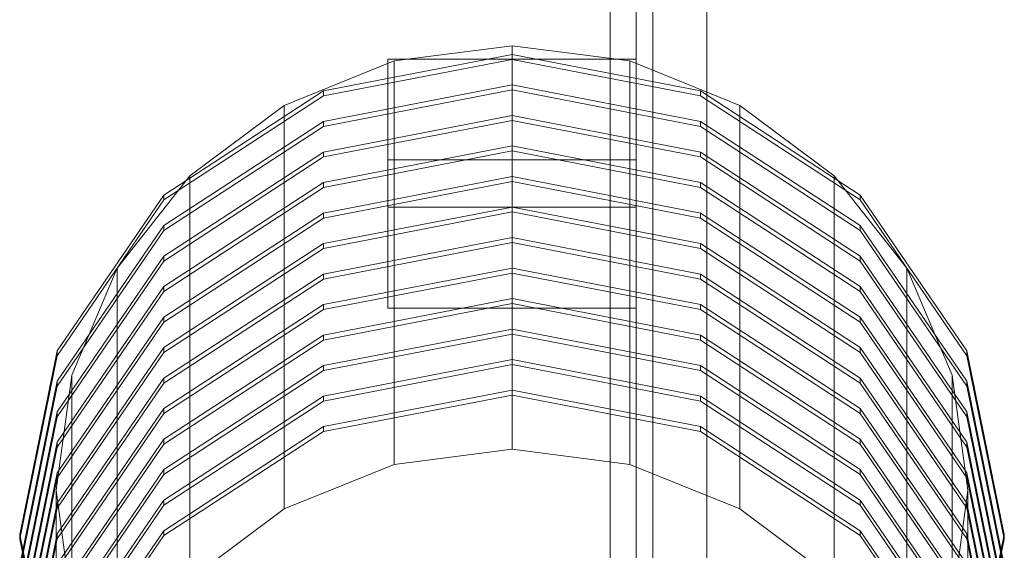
# Model space of a CAD drawing. Header units: millimetres. Extents: x -2233 to 61924, y -68080 to 6847.
# Tile 380 of 656: x 1502 to 1858, y -32262 to -32070. Entities that reach past the tile are written whole.
import ezdxf

# ---------------------------------------------------------------- set-up
doc = ezdxf.new("R2010")
doc.units = ezdxf.units.MM
doc.layers.add('frontal_C03', color=7, linetype='Continuous', lineweight=0)
doc.layers.add('frontal_tolva', color=7, linetype='Continuous', lineweight=0)

msp = doc.modelspace()

# ---------------------------------------------------------------- linework, layer by layer
at = {"layer": 'frontal_C03'}
for p, q in [((1680, -32079.193), (1637.295, -32084.671)), ((1722.705, -32084.671), (1680, -32079.193)), ((1680, -32225.167), (1680, -32079.193)), ((1680, -32082.312), (1611.806, -32095.53)), ((1748.194, -32095.53), (1680, -32082.312)), ((1680, -32084.109), (1680, -32082.312)), ((1637.295, -32084.671), (1597.5, -32100.734)), ((1611.806, -32097.327), (1680, -32084.109)), ((1635, -32120.481), (1635, -32083.987)), ((1635, -32083.987), (1725, -32083.987)), ((1635, -32137.583), (1635, -32083.987)), ((1637.295, -32230.646), (1637.295, -32084.671)), ((1680, -32084.109), (1748.194, -32097.327)), ((1762.5, -32100.734), (1722.705, -32084.671)), ((1722.705, -32230.646), (1722.705, -32084.671)), ((1725, -32083.987), (1725, -32120.481)), ((1725, -32083.987), (1725, -32137.583)), ((1680, -32093.354), (1611.806, -32106.572)), ((1748.194, -32106.572), (1680, -32093.354)), ((1680, -32095.151), (1680, -32093.354)), ((1611.806, -32095.53), (1553.994, -32133.173)), ((1553.994, -32134.969), (1611.806, -32097.327)), ((1611.806, -32108.369), (1680, -32095.151)), ((1611.806, -32097.327), (1611.806, -32095.53)), ((1680, -32095.151), (1748.194, -32108.369)), ((1806.006, -32133.173), (1748.194, -32095.53)), ((1748.194, -32097.327), (1748.194, -32095.53)), ((1748.194, -32097.327), (1806.006, -32134.969)), ((1597.5, -32100.734), (1563.327, -32126.286)), ((1597.5, -32246.708), (1597.5, -32100.734)), ((1796.673, -32126.286), (1762.5, -32100.734)), ((1762.5, -32246.708), (1762.5, -32100.734)), ((1680, -32104.396), (1611.806, -32117.614)), ((1748.194, -32117.614), (1680, -32104.396)), ((1680, -32106.192), (1680, -32104.396)), ((1611.806, -32106.572), (1553.994, -32144.214)), ((1611.806, -32119.41), (1680, -32106.192)), ((1611.806, -32108.369), (1611.806, -32106.572)), ((1680, -32106.192), (1748.194, -32119.41)), ((1806.006, -32144.214), (1748.194, -32106.572)), ((1748.194, -32108.369), (1748.194, -32106.572)), ((1553.994, -32146.011), (1611.806, -32108.369)), ((1748.194, -32108.369), (1806.006, -32146.011)), ((1611.806, -32117.614), (1553.994, -32155.256)), ((1680, -32115.437), (1611.806, -32128.655)), ((1611.806, -32130.452), (1680, -32117.234)), ((1611.806, -32119.41), (1611.806, -32117.614)), ((1748.194, -32128.655), (1680, -32115.437)), ((1680, -32117.234), (1680, -32115.437)), ((1680, -32117.234), (1748.194, -32130.452)), ((1806.006, -32155.256), (1748.194, -32117.614)), ((1748.194, -32119.41), (1748.194, -32117.614)), ((1553.994, -32157.053), (1611.806, -32119.41)), ((1725, -32120.481), (1635, -32120.481)), ((1635, -32120.481), (1635, -32174.076)), ((1725, -32174.076), (1725, -32120.481)), ((1748.194, -32119.41), (1806.006, -32157.053)), ((1563.327, -32126.286), (1537.106, -32159.585)), ((1611.806, -32128.655), (1553.994, -32166.298)), ((1563.327, -32272.26), (1563.327, -32126.286)), ((1680, -32126.479), (1611.806, -32139.697)), ((1611.806, -32141.494), (1680, -32128.276)), ((1611.806, -32130.452), (1611.806, -32128.655)), ((1748.194, -32139.697), (1680, -32126.479)), ((1680, -32128.276), (1680, -32126.479)), ((1680, -32128.276), (1748.194, -32141.494)), ((1806.006, -32166.298), (1748.194, -32128.655)), ((1748.194, -32130.452), (1748.194, -32128.655)), ((1822.894, -32159.585), (1796.673, -32126.286)), ((1796.673, -32272.26), (1796.673, -32126.286)), ((1553.994, -32168.094), (1611.806, -32130.452)), ((1748.194, -32130.452), (1806.006, -32168.094)), ((1553.994, -32133.173), (1515.365, -32189.508)), ((1515.365, -32191.305), (1553.994, -32134.969)), ((1553.994, -32134.969), (1553.994, -32133.173)), ((1844.635, -32189.508), (1806.006, -32133.173)), ((1806.006, -32134.969), (1806.006, -32133.173)), ((1806.006, -32134.969), (1844.635, -32191.305)), ((1611.806, -32139.697), (1553.994, -32177.339)), ((1680, -32137.521), (1611.806, -32150.739)), ((1611.806, -32152.535), (1680, -32139.317)), ((1611.806, -32141.494), (1611.806, -32139.697)), ((1725, -32137.583), (1635, -32137.583)), ((1635, -32137.583), (1635, -32174.076)), ((1748.194, -32150.739), (1680, -32137.521)), ((1680, -32139.317), (1680, -32137.521)), ((1680, -32139.317), (1748.194, -32152.535)), ((1725, -32174.076), (1725, -32137.583)), ((1806.006, -32177.339), (1748.194, -32139.697)), ((1748.194, -32141.494), (1748.194, -32139.697)), ((1553.994, -32179.136), (1611.806, -32141.494)), ((1748.194, -32141.494), (1806.006, -32179.136)), ((1553.994, -32144.214), (1515.365, -32200.55)), ((1515.365, -32202.346), (1553.994, -32146.011)), ((1553.994, -32146.011), (1553.994, -32144.214)), ((1844.635, -32200.55), (1806.006, -32144.214)), ((1806.006, -32146.011), (1806.006, -32144.214)), ((1806.006, -32146.011), (1844.635, -32202.346)), ((1611.806, -32150.739), (1553.994, -32188.381)), ((1680, -32148.562), (1611.806, -32161.78)), ((1611.806, -32163.577), (1680, -32150.359)), ((1611.806, -32152.535), (1611.806, -32150.739)), ((1748.194, -32161.78), (1680, -32148.562)), ((1680, -32150.359), (1680, -32148.562)), ((1680, -32150.359), (1748.194, -32163.577)), ((1806.006, -32188.381), (1748.194, -32150.739)), ((1748.194, -32152.535), (1748.194, -32150.739)), ((1553.994, -32190.178), (1611.806, -32152.535)), ((1748.194, -32152.535), (1806.006, -32190.178)), ((1553.994, -32155.256), (1515.365, -32211.591)), ((1515.365, -32213.388), (1553.994, -32157.053)), ((1553.994, -32157.053), (1553.994, -32155.256)), ((1844.635, -32211.591), (1806.006, -32155.256)), ((1806.006, -32157.053), (1806.006, -32155.256)), ((1806.006, -32157.053), (1844.635, -32213.388)), ((1537.106, -32159.585), (1520.622, -32198.364)), ((1537.106, -32305.56), (1537.106, -32159.585)), ((1680, -32159.604), (1611.806, -32172.822)), ((1611.806, -32174.619), (1680, -32161.401)), ((1748.194, -32172.822), (1680, -32159.604)), ((1680, -32161.401), (1680, -32159.604)), ((1680, -32161.401), (1748.194, -32174.619)), ((1839.378, -32198.364), (1822.894, -32159.585)), ((1822.894, -32305.56), (1822.894, -32159.585)), ((1611.806, -32161.78), (1553.994, -32199.423)), ((1553.994, -32201.219), (1611.806, -32163.577)), ((1611.806, -32163.577), (1611.806, -32161.78)), ((1806.006, -32199.423), (1748.194, -32161.78)), ((1748.194, -32163.577), (1748.194, -32161.78)), ((1748.194, -32163.577), (1806.006, -32201.219)), ((1553.994, -32166.298), (1515.365, -32222.633)), ((1515.365, -32224.43), (1553.994, -32168.094)), ((1553.994, -32168.094), (1553.994, -32166.298)), ((1844.635, -32222.633), (1806.006, -32166.298)), ((1806.006, -32168.094), (1806.006, -32166.298)), ((1806.006, -32168.094), (1844.635, -32224.43)), ((1680, -32170.646), (1611.806, -32183.864)), ((1748.194, -32183.864), (1680, -32170.646)), ((1680, -32172.442), (1680, -32170.646)), ((1611.806, -32172.822), (1553.994, -32210.464)), ((1553.994, -32212.261), (1611.806, -32174.619)), ((1611.806, -32185.66), (1680, -32172.442)), ((1611.806, -32174.619), (1611.806, -32172.822)), ((1635, -32174.076), (1725, -32174.076)), ((1680, -32172.442), (1748.194, -32185.66)), ((1806.006, -32210.464), (1748.194, -32172.822)), ((1748.194, -32174.619), (1748.194, -32172.822)), ((1748.194, -32174.619), (1806.006, -32212.261)), ((1553.994, -32177.339), (1515.365, -32233.675)), ((1515.365, -32235.471), (1553.994, -32179.136)), ((1553.994, -32179.136), (1553.994, -32177.339)), ((1844.635, -32233.675), (1806.006, -32177.339)), ((1806.006, -32179.136), (1806.006, -32177.339)), ((1806.006, -32179.136), (1844.635, -32235.471)), ((1680, -32181.687), (1611.806, -32194.905)), ((1748.194, -32194.905), (1680, -32181.687)), ((1680, -32183.484), (1680, -32181.687)), ((1611.806, -32183.864), (1553.994, -32221.506)), ((1553.994, -32223.303), (1611.806, -32185.66)), ((1611.806, -32196.702), (1680, -32183.484)), ((1611.806, -32185.66), (1611.806, -32183.864)), ((1680, -32183.484), (1748.194, -32196.702)), ((1806.006, -32221.506), (1748.194, -32183.864)), ((1748.194, -32185.66), (1748.194, -32183.864)), ((1748.194, -32185.66), (1806.006, -32223.303)), ((1515.365, -32189.508), (1501.8, -32255.96)), ((1553.994, -32188.381), (1515.365, -32244.716)), ((1515.365, -32191.305), (1515.365, -32189.508)), ((1553.994, -32190.178), (1553.994, -32188.381)), ((1844.635, -32244.716), (1806.006, -32188.381)), ((1806.006, -32190.178), (1806.006, -32188.381)), ((1858.2, -32255.96), (1844.635, -32189.508)), ((1844.635, -32191.305), (1844.635, -32189.508)), ((1501.8, -32257.757), (1515.365, -32191.305)), ((1515.365, -32246.513), (1553.994, -32190.178)), ((1680, -32192.729), (1611.806, -32205.947)), ((1748.194, -32205.947), (1680, -32192.729)), ((1680, -32194.526), (1680, -32192.729)), ((1806.006, -32190.178), (1844.635, -32246.513)), ((1844.635, -32191.305), (1858.2, -32257.757)), ((1611.806, -32194.905), (1553.994, -32232.548)), ((1553.994, -32234.344), (1611.806, -32196.702)), ((1611.806, -32207.744), (1680, -32194.526)), ((1611.806, -32196.702), (1611.806, -32194.905)), ((1680, -32194.526), (1748.194, -32207.744)), ((1806.006, -32232.548), (1748.194, -32194.905)), ((1748.194, -32196.702), (1748.194, -32194.905)), ((1748.194, -32196.702), (1806.006, -32234.344)), ((1515.365, -32200.55), (1501.8, -32267.002)), ((1520.622, -32198.364), (1515, -32239.978)), ((1553.994, -32199.423), (1515.365, -32255.758)), ((1515.365, -32202.346), (1515.365, -32200.55)), ((1520.622, -32344.338), (1520.622, -32198.364)), ((1553.994, -32201.219), (1553.994, -32199.423)), ((1844.635, -32255.758), (1806.006, -32199.423)), ((1806.006, -32201.219), (1806.006, -32199.423)), ((1845, -32239.978), (1839.378, -32198.364)), ((1839.378, -32344.338), (1839.378, -32198.364)), ((1858.2, -32267.002), (1844.635, -32200.55)), ((1844.635, -32202.346), (1844.635, -32200.55)), ((1501.8, -32268.799), (1515.365, -32202.346)), ((1515.365, -32257.555), (1553.994, -32201.219)), ((1680, -32203.771), (1611.806, -32216.989)), ((1748.194, -32216.989), (1680, -32203.771)), ((1680, -32205.567), (1680, -32203.771)), ((1806.006, -32201.219), (1844.635, -32257.555)), ((1844.635, -32202.346), (1858.2, -32268.799)), ((1611.806, -32205.947), (1553.994, -32243.589)), ((1553.994, -32245.386), (1611.806, -32207.744)), ((1611.806, -32218.785), (1680, -32205.567)), ((1611.806, -32207.744), (1611.806, -32205.947)), ((1680, -32205.567), (1748.194, -32218.785)), ((1806.006, -32243.589), (1748.194, -32205.947)), ((1748.194, -32207.744), (1748.194, -32205.947)), ((1748.194, -32207.744), (1806.006, -32245.386)), ((1553.994, -32210.464), (1515.365, -32266.8)), ((1553.994, -32212.261), (1553.994, -32210.464)), ((1844.635, -32266.8), (1806.006, -32210.464)), ((1806.006, -32212.261), (1806.006, -32210.464)), ((1515.365, -32211.591), (1501.8, -32278.044)), ((1501.8, -32279.84), (1515.365, -32213.388)), ((1515.365, -32213.388), (1515.365, -32211.591)), ((1515.365, -32268.596), (1553.994, -32212.261)), ((1806.006, -32212.261), (1844.635, -32268.596)), ((1858.2, -32278.044), (1844.635, -32211.591)), ((1844.635, -32213.388), (1844.635, -32211.591)), ((1844.635, -32213.388), (1858.2, -32279.84)), ((1611.806, -32216.989), (1553.994, -32254.631)), ((1611.806, -32218.785), (1611.806, -32216.989)), ((1806.006, -32254.631), (1748.194, -32216.989)), ((1748.194, -32218.785), (1748.194, -32216.989)), ((1553.994, -32221.506), (1515.365, -32277.841)), ((1553.994, -32256.428), (1611.806, -32218.785)), ((1553.994, -32223.303), (1553.994, -32221.506)), ((1748.194, -32218.785), (1806.006, -32256.428)), ((1844.635, -32277.841), (1806.006, -32221.506)), ((1806.006, -32223.303), (1806.006, -32221.506)), ((1515.365, -32222.633), (1501.8, -32289.085)), ((1501.8, -32290.882), (1515.365, -32224.43)), ((1515.365, -32224.43), (1515.365, -32222.633)), ((1515.365, -32279.638), (1553.994, -32223.303)), ((1637.295, -32230.646), (1680, -32225.167)), ((1680, -32225.167), (1722.705, -32230.646)), ((1806.006, -32223.303), (1844.635, -32279.638)), ((1858.2, -32289.085), (1844.635, -32222.633)), ((1844.635, -32224.43), (1844.635, -32222.633)), ((1844.635, -32224.43), (1858.2, -32290.882)), ((1553.994, -32232.548), (1515.365, -32288.883)), ((1553.994, -32234.344), (1553.994, -32232.548)), ((1597.5, -32246.708), (1637.295, -32230.646)), ((1722.705, -32230.646), (1762.5, -32246.708)), ((1844.635, -32288.883), (1806.006, -32232.548)), ((1806.006, -32234.344), (1806.006, -32232.548)), ((1515.365, -32233.675), (1501.8, -32300.127)), ((1501.8, -32301.924), (1515.365, -32235.471)), ((1515.365, -32235.471), (1515.365, -32233.675)), ((1515.365, -32290.68), (1553.994, -32234.344)), ((1806.006, -32234.344), (1844.635, -32290.68)), ((1858.2, -32300.127), (1844.635, -32233.675)), ((1844.635, -32235.471), (1844.635, -32233.675)), ((1844.635, -32235.471), (1858.2, -32301.924)), ((1515, -32239.978), (1520.622, -32281.592)), ((1515, -32385.953), (1515, -32239.978)), ((1839.378, -32281.592), (1845, -32239.978)), ((1845, -32239.978), (1845, -32385.953)), ((1515.365, -32244.716), (1501.8, -32311.169)), ((1501.8, -32312.965), (1515.365, -32246.513)), ((1553.994, -32243.589), (1515.365, -32299.925)), ((1515.365, -32246.513), (1515.365, -32244.716)), ((1515.365, -32301.721), (1553.994, -32245.386)), ((1553.994, -32245.386), (1553.994, -32243.589)), ((1563.327, -32272.26), (1597.5, -32246.708)), ((1762.5, -32246.708), (1796.673, -32272.26)), ((1844.635, -32299.925), (1806.006, -32243.589)), ((1806.006, -32245.386), (1806.006, -32243.589)), ((1806.006, -32245.386), (1844.635, -32301.721)), ((1858.2, -32311.169), (1844.635, -32244.716)), ((1844.635, -32246.513), (1844.635, -32244.716)), ((1844.635, -32246.513), (1858.2, -32312.965)), ((1515.365, -32255.758), (1501.8, -32322.21)), ((1501.8, -32255.96), (1515.365, -32322.413)), ((1501.8, -32257.757), (1501.8, -32255.96)), ((1501.8, -32324.007), (1515.365, -32257.555)), ((1515.365, -32324.209), (1501.8, -32257.757)), ((1553.994, -32254.631), (1515.365, -32310.966)), ((1515.365, -32257.555), (1515.365, -32255.758)), ((1515.365, -32312.763), (1553.994, -32256.428)), ((1553.994, -32256.428), (1553.994, -32254.631)), ((1844.635, -32310.966), (1806.006, -32254.631)), ((1806.006, -32256.428), (1806.006, -32254.631)), ((1806.006, -32256.428), (1844.635, -32312.763)), ((1858.2, -32322.21), (1844.635, -32255.758)), ((1844.635, -32257.555), (1844.635, -32255.758)), ((1844.635, -32322.413), (1858.2, -32255.96)), ((1844.635, -32257.555), (1858.2, -32324.007)), ((1858.2, -32257.757), (1844.635, -32324.209)), ((1858.2, -32255.96), (1858.2, -32257.757))]:
    msp.add_line(p, q, dxfattribs=at)
at = {"layer": 'frontal_tolva'}
for p, q in [((1725, -31700), (1725, -32700)), ((1731, -32700), (1731, -31700)), ((1715.5, -32700), (1715.5, -31730)), ((1750.5, -32700), (1750.5, -31730))]:
    msp.add_line(p, q, dxfattribs=at)

doc.saveas('drawing.dxf')
